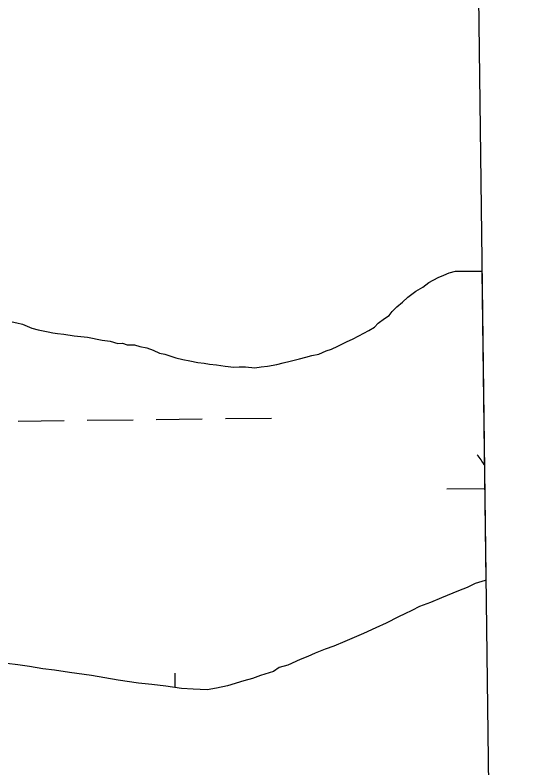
# Model space of a CAD drawing. Extents: x 3704301 to 3742427, y 506229 to 532009.
# Drawn here: x 3739707 to 3740071, y 529168 to 529691 of the extents above; entities that cross this region are included whole.
import ezdxf

# ---------------------------------------------------------------- set-up
doc = ezdxf.new("R2010")
doc.units = 0
for name, color, linetype in [('V-GRID-FRAM', 7, 'Continuous'), ('V-TOPO-SHOR', 7, 'Continuous'), ('V-WETL-SWMP', 7, 'Continuous')]:
    doc.layers.add(name, color=color, linetype=linetype)

msp = doc.modelspace()

# ---------------------------------------------------------------- linework, layer by layer
at = {"layer": 'V-GRID-FRAM'}
msp.add_lwpolyline([(3708355.73, 529827.79), (3740022.42, 530214.7), (3740252.5, 512033.28), (3708569.94, 511646.18), (3708355.73, 529827.79)], dxfattribs=at)
at = {"layer": 'V-TOPO-SHOR'}
for points in [[(3739778.29, 529462.81), (3739781.56, 529462.83), (3739784.82, 529461.76), (3739789.72, 529461.78), (3739793.53, 529460.71), (3739798.43, 529459.65), (3739802.79, 529458.04), (3739807.15, 529455.89), (3739810.96, 529455.36), (3739818.58, 529452.68), (3739823.48, 529451.62), (3739828.38, 529450.56), (3739833.83, 529449.5), (3739838.18, 529448.97), (3739841.99, 529448.45), (3739846.89, 529447.93), (3739852.87, 529446.87), (3739858.85, 529446.36), (3739862.66, 529446.38), (3739867.01, 529446.4), (3739873.54, 529445.89), (3739877.89, 529446.46), (3739882.23, 529447.02), (3739888.75, 529448.14), (3739893.1, 529449.25), (3739897.99, 529450.37), (3739904.5, 529452.03), (3739908.85, 529453.14), (3739913.2, 529454.25), (3739918.08, 529455.36), (3739922.97, 529457.56), (3739926.77, 529458.67), (3739931.11, 529460.86), (3739937.62, 529464.16), (3739941.41, 529465.81), (3739945.75, 529468.01), (3739952.8, 529471.85), (3739956.6, 529474.04), (3739959.3, 529476.78), (3739963.64, 529480.06), (3739966.89, 529482.25), (3739969.05, 529484.98), (3739972.29, 529488.26), (3739976.08, 529491.54), (3739979.88, 529494.82), (3739985.29, 529499.2), (3739990.17, 529501.95), (3739994.5, 529505.23), (3740001.01, 529508.52), (3740004.81, 529510.18), (3740008.61, 529511.82), (3740012.96, 529512.93), (3740018.39, 529512.96), (3740023.83, 529512.99), (3740028.18, 529513.01), (3740031.3, 529513.03)], [(3739704.81, 529477.67), (3739708.07, 529477.14), (3739711.89, 529476.07), (3739718.42, 529473.39), (3739722.78, 529472.32), (3739729.86, 529470.72), (3739733.12, 529470.2), (3739736.39, 529469.67), (3739740.74, 529469.15), (3739747.81, 529468.1), (3739757.06, 529467.06), (3739767.41, 529464.93), (3739772.85, 529464.42), (3739778.29, 529462.81)], [(3740034.02, 529298.06), (3740033.61, 529297.92), (3740026.56, 529295.71), (3740021.13, 529292.96), (3740015.16, 529290.76), (3740003.22, 529285.8), (3739995.63, 529282.5), (3739988.03, 529279.74), (3739982.6, 529277), (3739977.72, 529274.8), (3739973.38, 529272.6), (3739964.7, 529268.21), (3739957.65, 529264.91), (3739948.97, 529261.06), (3739935.95, 529255.56)], [(3739935.95, 529255.56), (3739928.35, 529252.26), (3739922.38, 529250.05), (3739915.33, 529247.29), (3739910.44, 529245.09), (3739905.01, 529242.89), (3739896.33, 529239.04), (3739890.36, 529237.38), (3739886.57, 529234.64), (3739877.34, 529231.88), (3739871.91, 529229.68), (3739865.94, 529228.02), (3739854.53, 529224.7), (3739846.93, 529223.02), (3739840.41, 529221.9), (3739830.62, 529222.4), (3739822.46, 529222.9), (3739811.58, 529224.48), (3739801.78, 529225.52), (3739792.54, 529226.56), (3739778.39, 529228.66), (3739769.13, 529230.24), (3739759.88, 529231.83), (3739744.65, 529233.93), (3739734.3, 529235.51), (3739726.14, 529236.56), (3739716.89, 529238.14), (3739708.73, 529239.19), (3739701.11, 529240.23)]]:
    msp.add_lwpolyline(points, dxfattribs=at)
at = {"layer": 'V-WETL-SWMP'}
for p, q in [((3740004.81, 529510.18), (3740008.61, 529511.82)), ((3740008.61, 529511.82), (3740012.96, 529512.94)), ((3740012.96, 529512.94), (3740018.39, 529512.96)), ((3740018.39, 529512.96), (3740023.83, 529512.99)), ((3740023.83, 529512.99), (3740028.18, 529513.01)), ((3740028.18, 529513.01), (3740031.3, 529513.03)), ((3740031.3, 529513.03), (3740034.02, 529298.05)), ((3739994.5, 529505.23), (3740001.01, 529508.52)), ((3740001.01, 529508.52), (3740004.81, 529510.18)), ((3739985.29, 529499.2), (3739990.17, 529501.94)), ((3739990.17, 529501.94), (3739994.5, 529505.23)), ((3739979.88, 529494.82), (3739985.29, 529499.2)), ((3739972.29, 529488.26), (3739976.08, 529491.54)), ((3739976.08, 529491.54), (3739979.88, 529494.82)), ((3739966.89, 529482.25), (3739969.05, 529484.98)), ((3739969.05, 529484.98), (3739972.29, 529488.26)), ((3739959.3, 529476.78), (3739963.64, 529480.06)), ((3739963.64, 529480.06), (3739966.89, 529482.25)), ((3739704.81, 529477.67), (3739708.07, 529477.14)), ((3739708.07, 529477.14), (3739711.89, 529476.07)), ((3739711.89, 529476.07), (3739718.42, 529473.39)), ((3739952.8, 529471.85), (3739956.6, 529474.04)), ((3739956.6, 529474.04), (3739959.3, 529476.78)), ((3739718.42, 529473.39), (3739722.78, 529472.32)), ((3739722.78, 529472.32), (3739729.86, 529470.73)), ((3739729.86, 529470.73), (3739733.12, 529470.2)), ((3739733.12, 529470.2), (3739736.39, 529469.67)), ((3739736.39, 529469.67), (3739740.74, 529469.15)), ((3739740.74, 529469.15), (3739747.81, 529468.1)), ((3739945.75, 529468.01), (3739952.8, 529471.85)), ((3739747.81, 529468.1), (3739757.06, 529467.06)), ((3739757.06, 529467.06), (3739767.41, 529464.93)), ((3739767.41, 529464.93), (3739772.85, 529464.42)), ((3739772.85, 529464.42), (3739778.29, 529462.81)), ((3739931.11, 529460.86), (3739937.62, 529464.16)), ((3739937.62, 529464.16), (3739941.41, 529465.81)), ((3739941.41, 529465.81), (3739945.75, 529468.01)), ((3739778.29, 529462.81), (3739781.56, 529462.83)), ((3739781.56, 529462.83), (3739784.82, 529461.76)), ((3739784.82, 529461.76), (3739789.72, 529461.78)), ((3739789.72, 529461.78), (3739793.53, 529460.71)), ((3739793.53, 529460.71), (3739798.43, 529459.65)), ((3739798.43, 529459.65), (3739802.79, 529458.04)), ((3739922.97, 529457.56), (3739926.77, 529458.67)), ((3739926.77, 529458.67), (3739931.11, 529460.86)), ((3739802.79, 529458.04), (3739807.15, 529455.89)), ((3739807.15, 529455.89), (3739810.96, 529455.36)), ((3739810.96, 529455.36), (3739818.58, 529452.68)), ((3739904.5, 529452.03), (3739908.85, 529453.14)), ((3739908.85, 529453.14), (3739913.19, 529454.25)), ((3739913.19, 529454.25), (3739918.08, 529455.36)), ((3739918.08, 529455.36), (3739922.97, 529457.56)), ((3739818.58, 529452.68), (3739823.48, 529451.62)), ((3739823.48, 529451.62), (3739828.38, 529450.56)), ((3739828.38, 529450.56), (3739833.83, 529449.5)), ((3739833.83, 529449.5), (3739838.18, 529448.98)), ((3739838.18, 529448.98), (3739841.99, 529448.45)), ((3739841.99, 529448.45), (3739846.89, 529447.93)), ((3739846.89, 529447.93), (3739852.87, 529446.88)), ((3739882.23, 529447.02), (3739888.75, 529448.14)), ((3739888.75, 529448.14), (3739893.1, 529449.25)), ((3739893.1, 529449.25), (3739897.99, 529450.37)), ((3739897.99, 529450.37), (3739904.5, 529452.03)), ((3739852.87, 529446.88), (3739858.86, 529446.36)), ((3739858.86, 529446.36), (3739862.66, 529446.38)), ((3739862.66, 529446.38), (3739867.01, 529446.4)), ((3739867.01, 529446.4), (3739873.54, 529445.89)), ((3739873.54, 529445.89), (3739877.89, 529446.46)), ((3739877.89, 529446.46), (3739882.23, 529447.02)), ((3739708.99, 529408.69), (3739740.99, 529409.08)), ((3739756.99, 529409.28), (3739788.99, 529409.67)), ((3739804.99, 529409.86), (3739836.98, 529410.25)), ((3739852.98, 529410.45), (3739884.98, 529410.84)), ((3740006.91, 529361.58), (3740033.21, 529361.91)), ((3740033.61, 529297.92), (3740026.56, 529295.71)), ((3740034.02, 529298.05), (3740033.61, 529297.92)), ((3740015.16, 529290.76), (3740003.22, 529285.8)), ((3740021.13, 529292.96), (3740015.16, 529290.76)), ((3740026.56, 529295.71), (3740021.13, 529292.96)), ((3740003.22, 529285.8), (3739995.63, 529282.5)), ((3739995.63, 529282.5), (3739988.03, 529279.74)), ((3739982.6, 529277), (3739977.72, 529274.8)), ((3739988.03, 529279.74), (3739982.6, 529277)), ((3739973.38, 529272.6), (3739964.7, 529268.21)), ((3739977.72, 529274.8), (3739973.38, 529272.6)), ((3739957.65, 529264.91), (3739948.97, 529261.06)), ((3739964.7, 529268.21), (3739957.65, 529264.91)), ((3739948.97, 529261.06), (3739935.95, 529255.56)), ((3739935.95, 529255.56), (3739928.35, 529252.26)), ((3739922.38, 529250.05), (3739915.32, 529247.3)), ((3739928.35, 529252.26), (3739922.38, 529250.05)), ((3739910.44, 529245.09), (3739905.01, 529242.89)), ((3739915.32, 529247.3), (3739910.44, 529245.09)), ((3739708.73, 529239.19), (3739701.11, 529240.23)), ((3739716.89, 529238.14), (3739708.73, 529239.19)), ((3739896.33, 529239.04), (3739890.36, 529237.38)), ((3739905.01, 529242.89), (3739896.33, 529239.04)), ((3739726.14, 529236.55), (3739716.89, 529238.14)), ((3739734.3, 529235.51), (3739726.14, 529236.55)), ((3739744.64, 529233.93), (3739734.3, 529235.51)), ((3739759.88, 529231.83), (3739744.64, 529233.93)), ((3739818.11, 529223.53), (3739817.99, 529233.4)), ((3739886.57, 529234.64), (3739877.34, 529231.88)), ((3739890.36, 529237.38), (3739886.57, 529234.64)), ((3739769.13, 529230.24), (3739759.88, 529231.83)), ((3739778.39, 529228.66), (3739769.13, 529230.24)), ((3739792.53, 529226.56), (3739778.39, 529228.66)), ((3739865.94, 529228.01), (3739854.53, 529224.69)), ((3739871.91, 529229.68), (3739865.94, 529228.01)), ((3739877.34, 529231.88), (3739871.91, 529229.68)), ((3739801.78, 529225.52), (3739792.53, 529226.56)), ((3739811.58, 529224.48), (3739801.78, 529225.52)), ((3739822.46, 529222.9), (3739811.58, 529224.48)), ((3739830.62, 529222.4), (3739822.46, 529222.9)), ((3739846.93, 529223.02), (3739840.41, 529221.9)), ((3739854.53, 529224.69), (3739846.93, 529223.02)), ((3739840.41, 529221.9), (3739830.62, 529222.4))]:
    msp.add_line(p, q, dxfattribs=at)
msp.add_arc((3740001.66, 529361.99), 35.25, 27.2062, 41.4719, dxfattribs=at)

doc.saveas('drawing.dxf')
